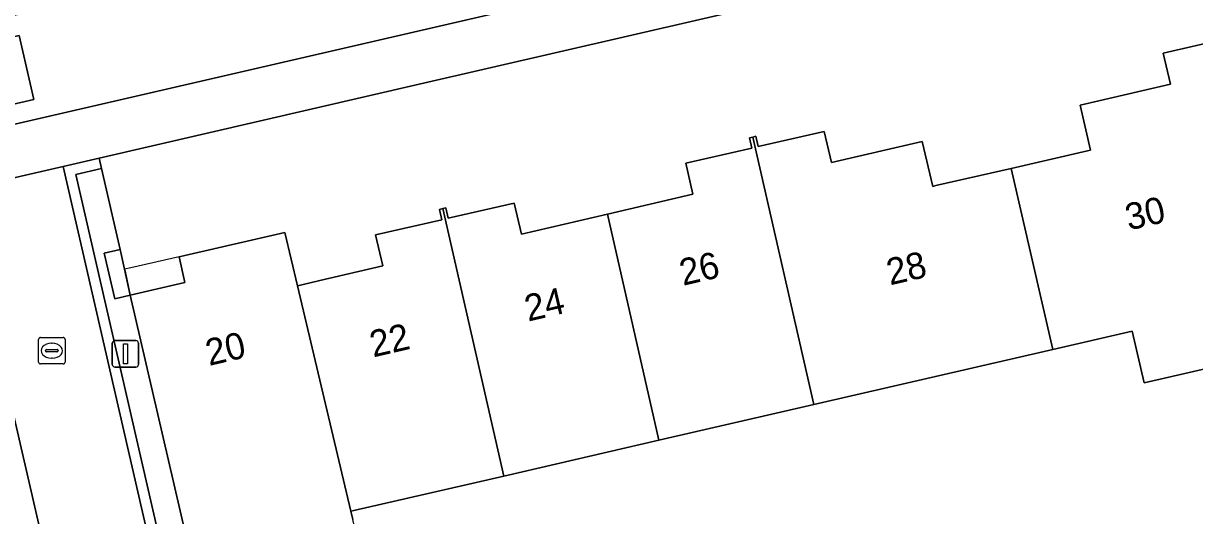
# Model space of a CAD drawing. Extents: x 156412 to 157779, y 382335 to 383768.
# Drawn here: x 156642.32 to 156686.48, y 383406.35 to 383424.91 of the extents above; entities that cross this region are included whole.
import ezdxf

# ---------------------------------------------------------------- set-up
doc = ezdxf.new("R2010")
doc.units = 0
for name, color, linetype in [('IMGEO_Erf', 7, 'Continuous'), ('IMGEO_Groenvoorziening', 7, 'Continuous'), ('IMGEO_Kolk', 7, 'Continuous'), ('IMGEO_Lichtmast', 7, 'Continuous'), ('IMGEO_Muur', 7, 'Continuous'), ('IMGEO_Pand', 7, 'Continuous'), ('IMGEO_Pand_nummerreeks', 7, 'Continuous'), ('IMGEO_Pand_overbouw', 7, 'Continuous'), ('IMGEO_Rijbaan_lokaal_gesloten', 7, 'Continuous'), ('IMGEO_Rijbaan_lokaal_open', 7, 'Continuous'), ('IMGEO_Voetpad_open', 7, 'Continuous')]:
    doc.layers.add(name, color=color, linetype=linetype)

msp = doc.modelspace()

# ---------------------------------------------------------------- linework, layer by layer
at = {"layer": 'IMGEO_Erf'}
for points in [[(156710.323, 383434.861), (156657.234, 383422.62), (156645.169, 383419.831), (156645.258, 383419.441), (156645.96, 383416.388), (156646.132, 383415.637), (156646.347, 383414.664), (156648.403, 383415.144), (156648.19, 383416.112), (156648.404, 383416.161), (156652.179, 383417.032), (156652.655, 383415.017), (156652.817, 383415.055), (156653.497, 383415.214), (156655.864, 383415.767), (156655.596, 383416.937), (156658.095, 383417.509), (156658.006, 383417.899), (156658.13, 383417.927), (156658.24, 383417.952), (156658.329, 383417.562), (156660.827, 383418.134), (156661.095, 383416.965), (156664.341, 383417.718), (156667.566, 383418.466), (156667.297, 383419.635), (156669.79, 383420.211), (156669.7, 383420.601), (156669.817, 383420.628), (156669.934, 383420.655), (156670.024, 383420.265), (156672.518, 383420.841), (156672.788, 383419.671), (156676.213, 383420.462), (156676.604, 383418.766), (156676.721, 383418.793), (156679.562, 383419.446), (156682.438, 383420.107), (156682.555, 383420.134), (156682.162, 383421.829), (156685.566, 383422.618), (156685.296, 383423.787), (156687.814, 383424.369)], [(156712.586, 383406.282), (156712.026, 383408.701), (156716.173, 383409.661), (156713.817, 383419.821), (156707.76, 383418.423), (156707.688, 383418.735), (156707.503, 383418.692), (156706.556, 383418.474), (156701.842, 383417.387), (156695.996, 383416.039), (156690.335, 383414.734), (156690.784, 383412.785), (156690.598, 383412.742), (156684.577, 383411.354), (156684.128, 383413.303), (156681.137, 383412.613), (156672.125, 383410.535), (156666.279, 383409.187), (156660.432, 383407.839), (156655.821, 383406.776), (156654.771, 383406.534), (156654.667, 383406.51), (156654.741, 383406.199)]]:
    msp.add_lwpolyline(points, dxfattribs=at)
at = {"layer": 'IMGEO_Groenvoorziening'}
for points in [[(156646.347, 383414.664), (156645.762, 383414.529), (156645.365, 383416.251), (156645.96, 383416.388), (156645.258, 383419.441), (156644.298, 383419.219), (156650.449, 383392.387), (156651.43, 383392.625), (156650.951, 383394.702), (156649.168, 383402.43), (156648.624, 383404.789)], [(156646.132, 383415.637), (156645.96, 383416.388), (156645.365, 383416.251), (156645.762, 383414.529), (156646.347, 383414.664)]]:
    msp.add_lwpolyline(points, close=True, dxfattribs=at)
at = {"layer": 'IMGEO_Kolk'}
for p, q in [((156642.886, 383412.141), (156642.886, 383412.993)), ((156642.961, 383413.067), (156643.813, 383413.067)), ((156643.374, 383412.847), (156643.399, 383412.847)), ((156643.887, 383412.993), (156643.887, 383412.141)), ((156643.145, 383412.561), (156643.145, 383412.573)), ((156643.583, 383412.524), (156643.185, 383412.524)), ((156643.188, 383412.61), (156643.586, 383412.61)), ((156643.629, 383412.573), (156643.629, 383412.561)), ((156643.813, 383412.067), (156642.961, 383412.067)), ((156643.397, 383412.287), (156643.372, 383412.287))]:
    msp.add_line(p, q, dxfattribs=at)
for points in [[(156642.886, 383412.141), (156642.886, 383412.993)], [(156642.961, 383413.067), (156643.813, 383413.067)], [(156643.887, 383412.993), (156643.887, 383412.141)], [(156643.813, 383412.067), (156642.961, 383412.067)]]:
    msp.add_lwpolyline(points, dxfattribs=at)
for centre, radius, start, end in [((156642.963, 383412.991), 0.0765, 91.552, 178.448), ((156642.963, 383412.991), 0.0765, 91.552, 178.448), ((156643.811, 383412.991), 0.0765, 1.552, 88.448), ((156643.811, 383412.991), 0.0765, 1.552, 88.448), ((156643.185, 383412.57), 0.0403, 85.8775, 175.7526), ((156643.182, 383412.56), 0.0366, 178.938, 274.7102), ((156643.586, 383412.567), 0.043, 264.8664, 352.4533), ((156643.59, 383412.572), 0.0386, 1.7309, 96.639), ((156642.963, 383412.143), 0.0765, 181.552, 268.448), ((156642.963, 383412.143), 0.0765, 181.552, 268.448), ((156643.811, 383412.143), 0.0765, 271.552, 358.448), ((156643.811, 383412.143), 0.0765, 271.552, 358.448)]:
    msp.add_arc(centre, radius, start, end, dxfattribs=at)
for centre, major_axis, ratio, start_param, end_param in [((156643.373, 383412.567), (-0.387, 0.002), 0.722429, 4.712389, 7.853982), ((156643.398, 383412.567), (-0.39, 0.002), 0.717154, 1.570796, 4.712389)]:
    msp.add_ellipse(centre, major_axis=major_axis, ratio=ratio, start_param=start_param, end_param=end_param, dxfattribs=at)
at = {"layer": 'IMGEO_Lichtmast'}
for p, q in [((156645.666, 383412.05), (156645.666, 383412.85)), ((156645.666, 383412.85), (156645.666, 383412.05)), ((156645.766, 383412.95), (156646.556, 383412.95)), ((156646.556, 383412.95), (156645.766, 383412.95)), ((156646.656, 383412.85), (156646.656, 383412.05)), ((156646.656, 383412.05), (156646.656, 383412.85)), ((156646.556, 383411.95), (156645.766, 383411.95)), ((156645.766, 383411.95), (156646.556, 383411.95))]:
    msp.add_line(p, q, dxfattribs=at)
msp.add_lwpolyline([(156646.086, 383412.825), (156646.236, 383412.825), (156646.236, 383412.075), (156646.086, 383412.075), (156646.086, 383412.825)], dxfattribs=at)
for centre, start, end in [((156645.766, 383412.85), 90, 180), ((156645.766, 383412.85), 90, 180), ((156646.556, 383412.85), 0, 90), ((156646.556, 383412.85), 360, 90), ((156645.766, 383412.05), 180, 270), ((156645.766, 383412.05), 180, 270), ((156646.556, 383412.05), 270, 0), ((156646.556, 383412.05), 270, 0)]:
    msp.add_arc(centre, 0.1, start, end, dxfattribs=at)
at = {"layer": 'IMGEO_Muur'}
msp.add_lwpolyline([(156651.43, 383392.625), (156650.449, 383392.387), (156644.298, 383419.219), (156645.258, 383419.441), (156645.169, 383419.831), (156643.819, 383419.519), (156650.15, 383391.903), (156651.52, 383392.235)], close=True, dxfattribs=at)
at = {"layer": 'IMGEO_Pand'}
for points in [[(156687.807, 383424.782), (156687.723, 383424.763), (156687.814, 383424.369), (156685.296, 383423.787), (156685.566, 383422.618), (156682.162, 383421.829), (156682.555, 383420.134), (156682.438, 383420.107), (156679.562, 383419.446), (156681.137, 383412.613), (156684.128, 383413.303), (156684.577, 383411.354), (156690.598, 383412.742), (156690.221, 383414.379)], [(156672.125, 383410.535), (156681.137, 383412.613), (156679.562, 383419.446), (156676.721, 383418.793), (156676.604, 383418.766), (156676.213, 383420.462), (156672.788, 383419.671), (156672.518, 383420.841), (156670.024, 383420.265), (156669.934, 383420.655), (156669.817, 383420.628)], [(156664.341, 383417.718), (156666.279, 383409.187), (156672.125, 383410.535), (156669.817, 383420.628), (156669.7, 383420.601), (156669.79, 383420.211), (156667.297, 383419.635), (156667.566, 383418.466)], [(156658.13, 383417.927), (156658.006, 383417.899), (156658.095, 383417.509), (156655.596, 383416.937), (156655.864, 383415.767), (156653.497, 383415.214), (156652.817, 383415.055), (156652.655, 383415.017), (156654.667, 383406.51), (156654.771, 383406.534), (156655.821, 383406.776), (156660.432, 383407.839)], [(156664.341, 383417.718), (156661.095, 383416.965), (156660.827, 383418.134), (156658.329, 383417.562), (156658.24, 383417.952), (156658.13, 383417.927), (156660.432, 383407.839), (156666.279, 383409.187)], [(156652.655, 383415.017), (156652.179, 383417.032), (156648.404, 383416.161), (156648.19, 383416.112), (156648.403, 383415.144), (156646.347, 383414.664), (156648.624, 383404.789), (156649.168, 383402.43), (156655.298, 383403.843), (156654.741, 383406.199), (156654.667, 383406.51)], [(156635.972, 383399.534), (156643.96, 383401.378), (156641.343, 383412.722), (156638.052, 383411.951), (156636.427, 383411.57), (156636.205, 383412.545), (156633.279, 383411.879), (156633.122, 383412.572), (156632.98, 383412.54)]]:
    msp.add_lwpolyline(points, close=True, dxfattribs=at)
at = {"layer": 'IMGEO_Pand_overbouw'}
msp.add_lwpolyline([(156648.19, 383416.112), (156646.366, 383415.691), (156646.132, 383415.637), (156646.149, 383415.566), (156646.347, 383414.664), (156648.403, 383415.144)], close=True, dxfattribs=at)
at = {"layer": 'IMGEO_Rijbaan_lokaal_gesloten'}
for points in [[(156683.333, 383430.671), (156682.439, 383434.549), (156655.675, 383428.371), (156616.073, 383419.266), (156584.044, 383411.871), (156564.904, 383407.388), (156565.788, 383403.521), (156567.745, 383403.973)], [(156639.234, 383423.786), (156642.154, 383424.462), (156642.709, 383422.047), (156639.808, 383421.375)]]:
    msp.add_lwpolyline(points, close=True, dxfattribs=at)
at = {"layer": 'IMGEO_Rijbaan_lokaal_open'}
msp.add_lwpolyline([(156639.808, 383421.375), (156642.709, 383422.047), (156642.154, 383424.462), (156639.234, 383423.786)], close=True, dxfattribs=at)
at = {"layer": 'IMGEO_Voetpad_open'}
for points in [[(156787.33, 383452.642), (156786.899, 383454.529), (156766.841, 383449.96), (156683.333, 383430.671), (156567.745, 383403.973), (156568.179, 383402.086), (156585.133, 383405.987), (156639.979, 383418.638), (156643.819, 383419.519), (156645.169, 383419.831), (156657.234, 383422.62), (156710.323, 383434.861), (156711.687, 383435.176), (156715.522, 383436.085), (156767.229, 383448.037)], [(156643.819, 383419.519), (156639.979, 383418.638), (156641.343, 383412.722), (156643.96, 383401.378), (156645.787, 383393.477), (156646.342, 383391.043), (156646.683, 383389.553), (156649.701, 383376.39), (156652.776, 383362.999), (156655.115, 383363.56), (156648.956, 383390.078), (156650.351, 383390.402), (156651.864, 383390.753), (156651.52, 383392.235), (156650.15, 383391.903)]]:
    msp.add_lwpolyline(points, close=True, dxfattribs=at)

# ---------------------------------------------------------------- texts
at = {"layer": 'IMGEO_Pand_nummerreeks'}
for s, rotation, p in [('30', 12.9488, (156683.997, 383417.1)), ('26', 13.0286, (156667.188, 383415.014)), ('28', 12.9461, (156674.994, 383415.03)), ('24', 13.0286, (156661.348, 383413.663)), ('22', 13.0291, (156655.506, 383412.311)), ('20', 13.1437, (156649.319, 383411.991))]:
    msp.add_text(s, height=1, rotation=rotation, dxfattribs=at).set_placement(p)

doc.saveas('drawing.dxf')
